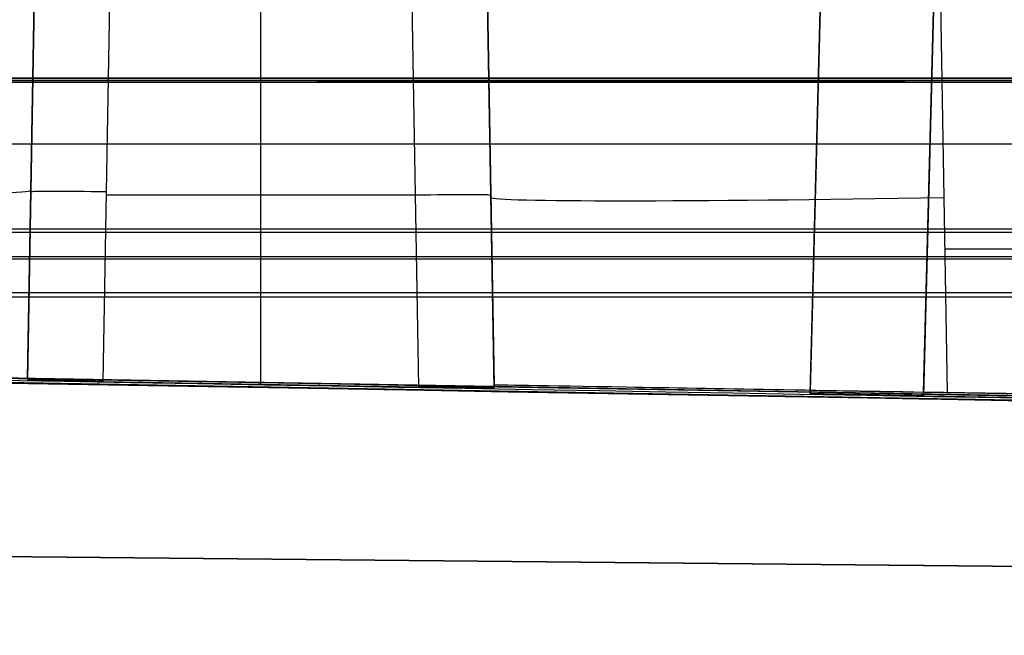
# Model space of a CAD drawing. Extents: x -64 to 57, y 4 to 161.
# Tile 316 of 342: x 17.11 to 19.72, y 152.74 to 154.37. Entities that reach past the tile are written whole.
import ezdxf

# ---------------------------------------------------------------- set-up
doc = ezdxf.new("R2010")
doc.units = 0
doc.layers.add('DEFAULT', color=7, linetype='CONTINUOUS')

msp = doc.modelspace()

# ---------------------------------------------------------------- linework, layer by layer
at = {"layer": 'DEFAULT', "color": 254}
for p, q in [((19.2031, 153.3813, 37.493), (19.2679, 155.8588, 37.5579)), ((19.2679, 155.8588, 41.016), (19.2032, 153.3867, 41.016)), ((19.2679, 155.8588, 44.4742), (19.2033, 153.3901, 44.5389)), ((19.2679, 155.8588, 44.4742), (19.2033, 153.3901, 44.5389)), ((19.5678, 155.8588, 37.258), (19.5028, 153.3755, 37.193)), ((19.5031, 153.3851, 44.8389), (19.5678, 155.8588, 44.7741)), ((17.1492, 154.4167, 37.5683), (17.1317, 153.4176, 37.5508)), ((17.1318, 153.422, 40.3717), (17.1492, 154.4167, 40.389)), ((17.1318, 153.42, 38.9699), (17.1492, 154.4167, 38.9699)), ((17.3316, 153.4137, 37.3508), (17.3491, 154.4167, 37.3683)), ((17.7491, 153.4064, 37.3507), (17.7491, 154.4167, 37.3683)), ((18.1488, 154.4167, 37.3683), (18.1666, 153.3991, 37.3506)), ((18.3666, 153.396, 37.5505), (18.3488, 154.4167, 37.5683)), ((18.3488, 154.4167, 44.3387), (18.3664, 153.4046, 44.3211)), ((18.3488, 154.4167, 40.9446), (18.3665, 153.4012, 40.9446)), ((19.5666, 153.3844, 45.5205), (19.5486, 154.4167, 45.5385)), ((25.996, 154.2167, 58.324), (16.1469, 154.2167, 58.324)), ((17.1404, 153.9171, 40.3803), (17.1404, 153.9171, 37.5596)), ((17.3402, 153.9079, 37.3594), (18.1577, 153.9079, 37.3594)), ((18.3577, 153.9064, 44.3298), (18.3577, 153.9064, 37.5594)), ((19.56, 153.7646, 45.5272), (35.1271, 153.7646, 45.5272)), ((28.9076, 153.2171, 56.3878), (16.9326, 153.425, 57.288)), ((28.6016, 153.21, 56.4799), (16.9894, 153.4117, 57.3316)), ((17.1318, 153.422, 40.3717), (17.1317, 153.4176, 37.5508)), ((17.3316, 153.4137, 37.3508), (18.1666, 153.3991, 37.3506)), ((18.3666, 153.396, 37.5505), (18.3664, 153.4046, 44.3211)), ((19.2033, 153.3901, 44.5389), (19.2031, 153.3813, 37.493)), ((35.8049, 153.1006, 44.8464), (19.5031, 153.3851, 44.8389)), ((19.5666, 153.3844, 45.5205), (35.1385, 153.1126, 45.5158)), ((19.5028, 153.3755, 37.193), (36.8768, 153.0723, 37.1851))]:
    msp.add_line(p, q, dxfattribs=at)
at = {"layer": 'DEFAULT', "color": 156}
for p, q in [((38.696, 152.7413, 37.5166), (3.9426, 153.0758, 37.5166)), ((3.9426, 153.0758, 35.8806), (38.696, 152.7413, 35.8806)), ((3.9426, 153.0758, 36.6986), (38.696, 152.7413, 36.6986))]:
    msp.add_line(p, q, dxfattribs=at)
at = {"layer": 'DEFAULT', "color": 254, "extrusion": (3.28787e-05, 1, 0.000242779)}
for centre, radius, start, end in [((-25.969, -615.3516, 154.2202), 651.166, 87.9432221, 89.9439449), ((-81.5281, 889.4196, 154.2202), 832.9204, 272.8966309, 275.4213072), ((-20.8287, -440.978, 154.0525), 478.3897, 87.19303, 90.151219), ((-88.1187, 943.9221, 153.8225), 889.4837, 273.8367491, 274.5873825), ((-25.969, -615.3516, 153.7478), 651.9124, 87.9474354, 89.9439449), ((-81.528, 889.4196, 153.6517), 833.6693, 272.9280118, 275.3447803)]:
    msp.add_arc(centre, radius, start, end, dxfattribs=at)
at = {"layer": 'DEFAULT', "color": 254, "extrusion": (1.0894e-12, 1, -2.96879e-10)}
msp.add_arc((-24.7859, -615.3846, 154.2167), 651.166, 88.0510012, 90.0517239, dxfattribs=at)
at = {"layer": 'DEFAULT', "color": 254, "extrusion": (3.28607e-05, 1, 0.000242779)}
msp.add_arc((-25.969, -615.3498, 154.2202), 651.8982, 87.9512783, 89.9439449, dxfattribs=at)
at = {"layer": 'DEFAULT', "color": 254, "extrusion": (-1.80101e-08, 1, -2.96848e-10)}
msp.add_arc((-24.7859, -615.3829, 154.2167), 651.8983, 88.0590576, 90.0517237, dxfattribs=at)
at = {"layer": 'DEFAULT', "color": 254, "extrusion": (3.28628e-05, 1, 0.00024278)}
msp.add_arc((-81.5281, 889.4198, 154.2202), 833.6547, 272.9271035, 275.4191821, dxfattribs=at)
at = {"layer": 'DEFAULT', "color": 254, "extrusion": (-1.5898e-08, 1, 1.19034e-09)}
msp.add_arc((-83.1755, 889.2794, 154.2167), 833.6545, 273.0359025, 275.5269614, dxfattribs=at)
at = {"layer": 'DEFAULT', "color": 254, "extrusion": (3.42597e-14, 1, -7.35837e-14)}
msp.add_arc((-83.1755, 889.2794, 154.2167), 832.9204, 273.0138223, 275.5290863, dxfattribs=at)
at = {"layer": 'DEFAULT', "color": 254, "extrusion": (0.01745, 0.999695, 0.01745)}
for centre, radius, start, end in [((-13.2516, 37.6836, 154.8762), 1.2, 90.0175, 180), ((-14.6516, 34.8632, 154.8228), 0.2, 270.0175, 360)]:
    msp.add_arc(centre, radius, start, end, dxfattribs=at)
at = {"layer": 'DEFAULT', "color": 254, "extrusion": (-0.01745, 0.999695, 0.01745)}
for centre, radius, start, end in [((-20.8409, 34.874, 154.1945), 0.2, 180, 269.9825), ((-22.2409, 41.6434, 154.3069), 1.2, 360, 89.9825)]:
    msp.add_arc(centre, radius, start, end, dxfattribs=at)
at = {"layer": 'DEFAULT', "color": 254, "extrusion": (0, 1, 0)}
for centre, radius, start, end in [((-89.8687, 943.7695, 153.8169), 889.4836, 273.9290671, 274.7040364), ((-24.7859, -615.3846, 153.7443), 651.9124, 88.0552145, 90.0517239), ((-83.1755, 889.2794, 153.6481), 833.6693, 273.0358184, 275.4525594)]:
    msp.add_arc(centre, radius, start, end, dxfattribs=at)
at = {"layer": 'DEFAULT', "color": 254, "extrusion": (0.01749, 0.999846, -0.001737)}
msp.add_arc((-23.5853, -615.294, 153.6215), 652.1716, 87.9259799, 89.9179848, dxfattribs=at)
at = {"layer": 'DEFAULT', "color": 254, "extrusion": (0.017453, 0.999846, -0.002012)}
msp.add_arc((-22.4052, -615.3224, 153.6175), 652.1716, 88.0335, 90.0255049, dxfattribs=at)
at = {"layer": 'DEFAULT', "color": 254, "extrusion": (0.017489, 0.999846, -0.001578)}
msp.add_arc((-17.5832, -395.6387, 153.6274), 433.3321, 87.68545, 90.243397, dxfattribs=at)
at = {"layer": 'DEFAULT', "color": 254, "extrusion": (0.017538, 0.999843, 0.002575)}
msp.add_arc((-79.2362, 889.3684, 153.8339), 834.0126, 273.1101057, 275.4442324, dxfattribs=at)
at = {"layer": 'DEFAULT', "color": 254, "extrusion": (0.01751, 0.999844, 0.002299)}
msp.add_arc((-80.8805, 889.2449, 153.83), 834.0246, 273.2176419, 275.5517349, dxfattribs=at)
at = {"layer": 'DEFAULT', "color": 254, "extrusion": (0.017406, 0.999848, -0.001305)}
msp.add_arc((-13.2587, 40.5723, 153.6441), 1.2001, 90.0224, 180.005, dxfattribs=at)
at = {"layer": 'DEFAULT', "color": 254, "extrusion": (0.01746, 0.999846, -0.001801)}
msp.add_arc((-14.6504, 37.8276, 153.6254), 0.2, 270.0228, 0.0053, dxfattribs=at)
at = {"layer": 'DEFAULT', "color": 254, "extrusion": (0.017445, 0.999846, -0.001801)}
msp.add_arc((-15.4879, 37.8273, 153.6252), 0.1999, 180.0005, 270.0376, dxfattribs=at)
at = {"layer": 'DEFAULT', "color": 254, "extrusion": (0.017499, 0.999847, -0.000690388)}
msp.add_arc((-16.8788, 44.4271, 153.6718), 1.1995, 0.0039, 90.0378, dxfattribs=at)
at = {"layer": 'DEFAULT', "color": 254, "extrusion": (0.017464, 0.999847, -0.000691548)}
msp.add_arc((-16.8215, 44.6452, 153.6713), 0.3, 359.9895, 89.9682, dxfattribs=at)
at = {"layer": 'DEFAULT', "color": 254, "extrusion": (0.017464, 0.999846, -0.001814)}
msp.add_arc((-16.8214, 37.7718, 153.625), 0.3, 270.0335, 0.0139, dxfattribs=at)

doc.saveas('drawing.dxf')
